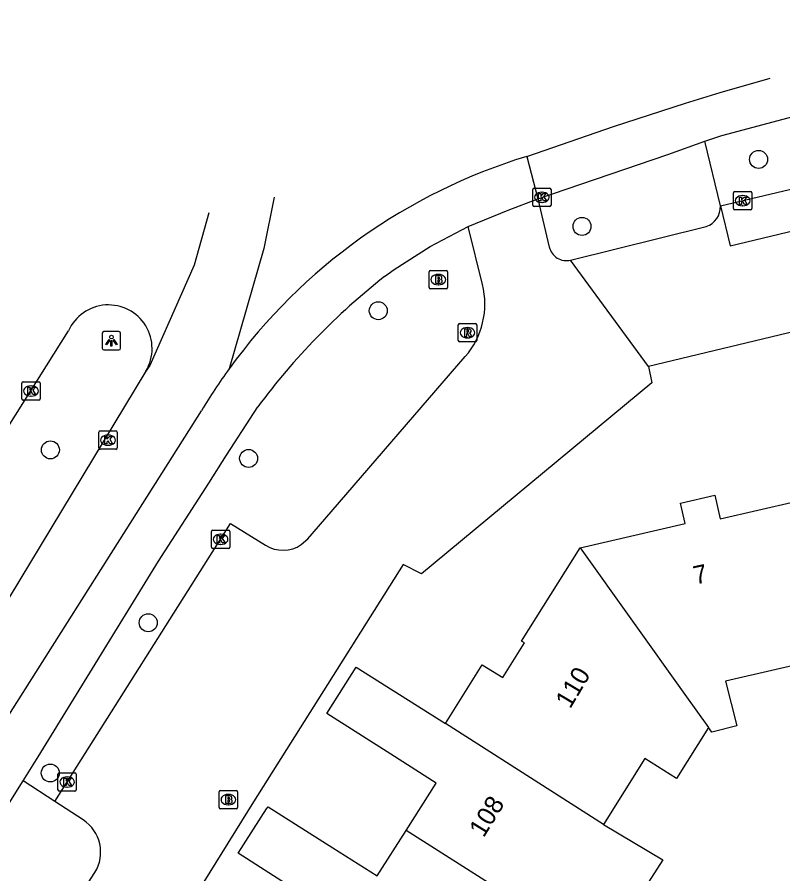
# Model space of a CAD drawing. Extents: x 158461 to 159795, y 387220 to 388672.
# Drawn here: x 159312.9 to 159354.59, y 388583.78 to 388630.41 of the extents above; entities that cross this region are included whole.
import ezdxf

# ---------------------------------------------------------------- set-up
doc = ezdxf.new("R2010")
doc.units = 0
for name, color, linetype in [('IMGEO_Berm_groen', 7, 'Continuous'), ('IMGEO_Boom', 7, 'Continuous'), ('IMGEO_Brandkraan', 7, 'Continuous'), ('IMGEO_Kolk', 7, 'Continuous'), ('IMGEO_Lichtpunt', 7, 'Continuous'), ('IMGEO_Pand', 7, 'Continuous'), ('IMGEO_Pand_nummerreeks', 7, 'Continuous'), ('IMGEO_Parkeervlak_open', 7, 'Continuous'), ('IMGEO_Rijbaan_lokaal_gesloten', 7, 'Continuous'), ('IMGEO_Rijbaan_lokaal_open', 7, 'Continuous'), ('IMGEO_Rioolput', 7, 'Continuous')]:
    doc.layers.add(name, color=color, linetype=linetype)

msp = doc.modelspace()

# ---------------------------------------------------------------- linework, layer by layer
at = {"layer": 'IMGEO_Berm_groen'}
for points in [[(159351.188, 388620.132), (159350.34, 388623.656)], [(159314.946, 388587.718), (159313.221, 388588.835)]]:
    msp.add_lwpolyline(points, dxfattribs=at)
at = {"layer": 'IMGEO_Boom'}
for centre in [(159353.266, 388622.661), (159343.652, 388619.015), (159332.561, 388614.429), (159314.707, 388606.856), (159325.501, 388606.388), (159320.036, 388597.448), (159314.703, 388589.27)]:
    msp.add_circle(centre, 0.489, dxfattribs=at)
at = {"layer": 'IMGEO_Brandkraan'}
for p, q in [((159335.403, 388616.623), (159336.255, 388616.623)), ((159335.328, 388615.697), (159335.328, 388616.549)), ((159335.816, 388616.403), (159335.841, 388616.403)), ((159336.329, 388616.549), (159336.329, 388615.697)), ((159335.839, 388615.843), (159335.814, 388615.843)), ((159336.255, 388615.623), (159335.403, 388615.623)), ((159323.897, 388587.396), (159323.897, 388588.248)), ((159323.972, 388588.322), (159324.824, 388588.322)), ((159324.898, 388588.248), (159324.898, 388587.396)), ((159324.385, 388588.102), (159324.41, 388588.102)), ((159324.824, 388587.322), (159323.972, 388587.322)), ((159324.408, 388587.542), (159324.383, 388587.542))]:
    msp.add_line(p, q, dxfattribs=at)
for points in [[(159335.403, 388616.623), (159336.255, 388616.623)], [(159335.328, 388615.697), (159335.328, 388616.549)], [(159335.676, 388616.323), (159335.676, 388615.923), (159335.889, 388615.923)], [(159335.907, 388616.323), (159335.676, 388616.323)], [(159335.855, 388616.242), (159335.801, 388616.242), (159335.801, 388616.166)], [(159335.801, 388616.166), (159335.854, 388616.166)], [(159336.329, 388616.549), (159336.329, 388615.697)], [(159335.863, 388616.09), (159335.801, 388616.09), (159335.801, 388616.009)], [(159335.801, 388616.009), (159335.863, 388616.009)], [(159336.255, 388615.623), (159335.403, 388615.623)], [(159323.897, 388587.396), (159323.897, 388588.248)], [(159323.972, 388588.322), (159324.824, 388588.322)], [(159324.898, 388588.248), (159324.898, 388587.396)], [(159324.245, 388588.022), (159324.245, 388587.622), (159324.458, 388587.622)], [(159324.476, 388588.022), (159324.245, 388588.022)], [(159324.424, 388587.941), (159324.37, 388587.941), (159324.37, 388587.865)], [(159324.37, 388587.865), (159324.423, 388587.865)], [(159324.432, 388587.789), (159324.37, 388587.789), (159324.37, 388587.708)], [(159324.37, 388587.708), (159324.432, 388587.708)], [(159324.824, 388587.322), (159323.972, 388587.322)]]:
    msp.add_lwpolyline(points, dxfattribs=at)
for centre, radius, start, end in [((159335.405, 388616.547), 0.0765, 91.552, 178.448), ((159335.405, 388616.547), 0.0765, 91.552, 178.448), ((159336.253, 388616.547), 0.0765, 1.552, 88.448), ((159336.253, 388616.547), 0.0765, 1.552, 88.448), ((159335.856, 388616.204), 0.0379, 267.8285, 90.9355), ((159335.911, 388616.178), 0.145, 59.4692, 91.5367), ((159335.936, 388616.225), 0.0922, 285.5137, 58.1501), ((159335.941, 388616.033), 0.105, 301.3115, 78.989), ((159335.405, 388615.699), 0.0765, 181.552, 268.448), ((159335.405, 388615.699), 0.0765, 181.552, 268.448), ((159335.864, 388616.049), 0.0404, 269.8759, 90.5077), ((159335.895, 388616.174), 0.251, 268.6676, 293.5347), ((159336.253, 388615.699), 0.0765, 271.552, 358.448), ((159336.253, 388615.699), 0.0765, 271.552, 358.448), ((159323.974, 388588.246), 0.0765, 91.552, 178.448), ((159323.974, 388588.246), 0.0765, 91.552, 178.448), ((159324.822, 388588.246), 0.0765, 1.552, 88.448), ((159324.822, 388588.246), 0.0765, 1.552, 88.448), ((159324.425, 388587.903), 0.0379, 267.8285, 90.9355), ((159324.433, 388587.748), 0.0404, 269.8759, 90.5077), ((159324.48, 388587.877), 0.145, 59.4692, 91.5367), ((159324.505, 388587.924), 0.0922, 285.5137, 58.1501), ((159324.51, 388587.732), 0.105, 301.3115, 78.989), ((159323.974, 388587.398), 0.0765, 181.552, 268.448), ((159323.974, 388587.398), 0.0765, 181.552, 268.448), ((159324.464, 388587.873), 0.251, 268.6676, 293.5347), ((159324.822, 388587.398), 0.0765, 271.552, 358.448), ((159324.822, 388587.398), 0.0765, 271.552, 358.448)]:
    msp.add_arc(centre, radius, start, end, dxfattribs=at)
for centre, major_axis, ratio, start_param, end_param in [((159335.815, 388616.123), (-0.387, 0.002), 0.722429, 4.712389, 7.853982), ((159335.84, 388616.123), (-0.39, 0.002), 0.717154, 1.570796, 4.712389), ((159324.384, 388587.822), (-0.387, 0.002), 0.722429, 4.712389, 7.853982), ((159324.409, 388587.822), (-0.39, 0.002), 0.717154, 1.570796, 4.712389)]:
    msp.add_ellipse(centre, major_axis=major_axis, ratio=ratio, start_param=start_param, end_param=end_param, dxfattribs=at)
at = {"layer": 'IMGEO_Kolk'}
for p, q in [((159340.966, 388620.174), (159340.966, 388621.026)), ((159341.041, 388621.1), (159341.893, 388621.1)), ((159341.454, 388620.88), (159341.479, 388620.88)), ((159341.967, 388621.026), (159341.967, 388620.174)), ((159351.898, 388619.991), (159351.898, 388620.843)), ((159351.973, 388620.917), (159352.825, 388620.917)), ((159352.899, 388620.843), (159352.899, 388619.991)), ((159341.477, 388620.32), (159341.452, 388620.32)), ((159352.386, 388620.697), (159352.411, 388620.697)), ((159341.893, 388620.1), (159341.041, 388620.1)), ((159352.825, 388619.917), (159351.973, 388619.917)), ((159352.409, 388620.137), (159352.384, 388620.137)), ((159313.227, 388610.56), (159314.079, 388610.56)), ((159313.152, 388609.634), (159313.152, 388610.486)), ((159313.64, 388610.34), (159313.665, 388610.34)), ((159314.153, 388610.486), (159314.153, 388609.634)), ((159313.663, 388609.78), (159313.638, 388609.78)), ((159314.079, 388609.56), (159313.227, 388609.56)), ((159317.345, 388606.959), (159317.345, 388607.811)), ((159317.42, 388607.885), (159318.272, 388607.885)), ((159318.346, 388607.811), (159318.346, 388606.959)), ((159317.833, 388607.665), (159317.858, 388607.665)), ((159318.272, 388606.885), (159317.42, 388606.885)), ((159317.856, 388607.105), (159317.831, 388607.105)), ((159323.474, 388601.562), (159323.474, 388602.414)), ((159323.549, 388602.488), (159324.401, 388602.488)), ((159323.962, 388602.268), (159323.987, 388602.268)), ((159324.475, 388602.414), (159324.475, 388601.562)), ((159323.985, 388601.708), (159323.96, 388601.708)), ((159324.401, 388601.488), (159323.549, 388601.488)), ((159315.119, 388588.356), (159315.119, 388589.208)), ((159315.194, 388589.282), (159316.046, 388589.282)), ((159316.12, 388589.208), (159316.12, 388588.356)), ((159315.607, 388589.062), (159315.632, 388589.062)), ((159316.046, 388588.282), (159315.194, 388588.282)), ((159315.63, 388588.502), (159315.605, 388588.502))]:
    msp.add_line(p, q, dxfattribs=at)
for points in [[(159340.966, 388620.174), (159340.966, 388621.026)], [(159341.041, 388621.1), (159341.893, 388621.1)], [(159341.287, 388620.8), (159341.41, 388620.8), (159341.41, 388620.649), (159341.54, 388620.8), (159341.704, 388620.8), (159341.558, 388620.649), (159341.711, 388620.4), (159341.559, 388620.4), (159341.474, 388620.564), (159341.41, 388620.497), (159341.41, 388620.4), (159341.287, 388620.4), (159341.287, 388620.8)], [(159341.967, 388621.026), (159341.967, 388620.174)], [(159351.898, 388619.991), (159351.898, 388620.843)], [(159351.973, 388620.917), (159352.825, 388620.917)], [(159352.899, 388620.843), (159352.899, 388619.991)], [(159352.219, 388620.617), (159352.342, 388620.617), (159352.342, 388620.466), (159352.472, 388620.617), (159352.636, 388620.617), (159352.49, 388620.466), (159352.643, 388620.217), (159352.491, 388620.217), (159352.406, 388620.381), (159352.342, 388620.314), (159352.342, 388620.217), (159352.219, 388620.217), (159352.219, 388620.617)], [(159341.893, 388620.1), (159341.041, 388620.1)], [(159352.825, 388619.917), (159351.973, 388619.917)], [(159313.227, 388610.56), (159314.079, 388610.56)], [(159313.152, 388609.634), (159313.152, 388610.486)], [(159313.473, 388610.26), (159313.596, 388610.26), (159313.596, 388610.109), (159313.726, 388610.26), (159313.89, 388610.26), (159313.744, 388610.109), (159313.897, 388609.86), (159313.745, 388609.86), (159313.66, 388610.024), (159313.596, 388609.957), (159313.596, 388609.86), (159313.473, 388609.86), (159313.473, 388610.26)], [(159314.153, 388610.486), (159314.153, 388609.634)], [(159314.079, 388609.56), (159313.227, 388609.56)], [(159317.345, 388606.959), (159317.345, 388607.811)], [(159317.42, 388607.885), (159318.272, 388607.885)], [(159318.346, 388607.811), (159318.346, 388606.959)], [(159317.666, 388607.585), (159317.789, 388607.585), (159317.789, 388607.434), (159317.919, 388607.585), (159318.083, 388607.585), (159317.937, 388607.434), (159318.09, 388607.185), (159317.938, 388607.185), (159317.853, 388607.349), (159317.789, 388607.282), (159317.789, 388607.185), (159317.666, 388607.185), (159317.666, 388607.585)], [(159318.272, 388606.885), (159317.42, 388606.885)], [(159323.474, 388601.562), (159323.474, 388602.414)], [(159323.549, 388602.488), (159324.401, 388602.488)], [(159323.795, 388602.188), (159323.918, 388602.188), (159323.918, 388602.037), (159324.048, 388602.188), (159324.212, 388602.188), (159324.066, 388602.037), (159324.219, 388601.788), (159324.067, 388601.788), (159323.982, 388601.952), (159323.918, 388601.885), (159323.918, 388601.788), (159323.795, 388601.788), (159323.795, 388602.188)], [(159324.475, 388602.414), (159324.475, 388601.562)], [(159324.401, 388601.488), (159323.549, 388601.488)], [(159315.119, 388588.356), (159315.119, 388589.208)], [(159315.194, 388589.282), (159316.046, 388589.282)], [(159316.12, 388589.208), (159316.12, 388588.356)], [(159315.44, 388588.982), (159315.563, 388588.982), (159315.563, 388588.831), (159315.693, 388588.982), (159315.857, 388588.982), (159315.711, 388588.831), (159315.864, 388588.582), (159315.712, 388588.582), (159315.627, 388588.746), (159315.563, 388588.679), (159315.563, 388588.582), (159315.44, 388588.582), (159315.44, 388588.982)], [(159316.046, 388588.282), (159315.194, 388588.282)]]:
    msp.add_lwpolyline(points, dxfattribs=at)
for centre, start, end in [((159341.043, 388621.024), 91.552, 178.448), ((159341.043, 388621.024), 91.552, 178.448), ((159341.891, 388621.024), 1.552, 88.448), ((159341.891, 388621.024), 1.552, 88.448), ((159351.975, 388620.841), 91.552, 178.448), ((159351.975, 388620.841), 91.552, 178.448), ((159352.823, 388620.841), 1.552, 88.448), ((159352.823, 388620.841), 1.552, 88.448), ((159341.043, 388620.176), 181.552, 268.448), ((159341.043, 388620.176), 181.552, 268.448), ((159341.891, 388620.176), 271.552, 358.448), ((159341.891, 388620.176), 271.552, 358.448), ((159351.975, 388619.993), 181.552, 268.448), ((159351.975, 388619.993), 181.552, 268.448), ((159352.823, 388619.993), 271.552, 358.448), ((159352.823, 388619.993), 271.552, 358.448), ((159313.229, 388610.484), 91.552, 178.448), ((159313.229, 388610.484), 91.552, 178.448), ((159314.077, 388610.484), 1.552, 88.448), ((159314.077, 388610.484), 1.552, 88.448), ((159313.229, 388609.636), 181.552, 268.448), ((159313.229, 388609.636), 181.552, 268.448), ((159314.077, 388609.636), 271.552, 358.448), ((159314.077, 388609.636), 271.552, 358.448), ((159317.422, 388607.809), 91.552, 178.448), ((159317.422, 388607.809), 91.552, 178.448), ((159318.27, 388607.809), 1.552, 88.448), ((159318.27, 388607.809), 1.552, 88.448), ((159317.422, 388606.961), 181.552, 268.448), ((159317.422, 388606.961), 181.552, 268.448), ((159318.27, 388606.961), 271.552, 358.448), ((159318.27, 388606.961), 271.552, 358.448), ((159323.551, 388602.412), 91.552, 178.448), ((159323.551, 388602.412), 91.552, 178.448), ((159324.399, 388602.412), 1.552, 88.448), ((159324.399, 388602.412), 1.552, 88.448), ((159323.551, 388601.564), 181.552, 268.448), ((159323.551, 388601.564), 181.552, 268.448), ((159324.399, 388601.564), 271.552, 358.448), ((159324.399, 388601.564), 271.552, 358.448), ((159315.196, 388589.206), 91.552, 178.448), ((159315.196, 388589.206), 91.552, 178.448), ((159316.044, 388589.206), 1.552, 88.448), ((159316.044, 388589.206), 1.552, 88.448), ((159315.196, 388588.358), 181.552, 268.448), ((159315.196, 388588.358), 181.552, 268.448), ((159316.044, 388588.358), 271.552, 358.448), ((159316.044, 388588.358), 271.552, 358.448)]:
    msp.add_arc(centre, 0.0765, start, end, dxfattribs=at)
for centre, major_axis, ratio, start_param, end_param in [((159341.453, 388620.6), (-0.387, 0.002), 0.722429, 4.712389, 7.853982), ((159341.478, 388620.6), (-0.39, 0.002), 0.717154, 1.570796, 4.712389), ((159352.385, 388620.417), (-0.387, 0.002), 0.722429, 4.712389, 7.853982), ((159352.41, 388620.417), (-0.39, 0.002), 0.717154, 1.570796, 4.712389), ((159313.639, 388610.06), (-0.387, 0.002), 0.722429, 4.712389, 7.853982), ((159313.664, 388610.06), (-0.39, 0.002), 0.717154, 1.570796, 4.712389), ((159317.832, 388607.385), (-0.387, 0.002), 0.722429, 4.712389, 7.853982), ((159317.857, 388607.385), (-0.39, 0.002), 0.717154, 1.570796, 4.712389), ((159323.961, 388601.988), (-0.387, 0.002), 0.722429, 4.712389, 7.853982), ((159323.986, 388601.988), (-0.39, 0.002), 0.717154, 1.570796, 4.712389), ((159315.606, 388588.782), (-0.387, 0.002), 0.722429, 4.712389, 7.853982), ((159315.631, 388588.782), (-0.39, 0.002), 0.717154, 1.570796, 4.712389)]:
    msp.add_ellipse(centre, major_axis=major_axis, ratio=ratio, start_param=start_param, end_param=end_param, dxfattribs=at)
at = {"layer": 'IMGEO_Lichtpunt'}
for p, q in [((159317.531, 388613.198), (159317.531, 388612.391)), ((159317.531, 388613.198), (159317.531, 388612.391)), ((159318.433, 388613.293), (159317.625, 388613.293)), ((159318.433, 388613.293), (159317.625, 388613.293)), ((159318.527, 388612.391), (159318.527, 388613.198)), ((159318.527, 388612.391), (159318.527, 388613.198)), ((159317.625, 388612.297), (159318.433, 388612.297)), ((159317.625, 388612.297), (159318.433, 388612.297))]:
    msp.add_line(p, q, dxfattribs=at)
for points in [[(159317.905, 388612.862), (159317.944, 388612.834), (159317.756, 388612.572), (159317.718, 388612.599), (159317.905, 388612.862)], [(159318.117, 388612.834), (159318.155, 388612.861), (159318.342, 388612.599), (159318.303, 388612.571), (159318.117, 388612.834)], [(159318.007, 388612.814), (159318.054, 388612.814), (159318.054, 388612.492), (159318.007, 388612.492), (159318.007, 388612.814)]]:
    msp.add_lwpolyline(points, dxfattribs=at)
msp.add_circle((159318.03, 388612.996), 0.0994, dxfattribs=at)
for centre, start, end in [((159317.625, 388613.198), 90, 180), ((159317.625, 388613.198), 90, 180), ((159318.433, 388613.198), 0, 90), ((159318.433, 388613.198), 0, 90), ((159317.625, 388612.391), 180, 270), ((159317.625, 388612.391), 180, 270), ((159318.433, 388612.391), 270, 0), ((159318.433, 388612.391), 270, 360)]:
    msp.add_arc(centre, 0.0946, start, end, dxfattribs=at)
at = {"layer": 'IMGEO_Pand'}
for points in [[(159343.544, 388601.528), (159349.264, 388602.841), (159349.009, 388603.952), (159350.883, 388604.383), (159351.177, 388603.101), (159355.276, 388604.044)], [(159336.218, 388591.96), (159338.224, 388595.163), (159339.334, 388594.467), (159340.512, 388596.348), (159340.359, 388596.443), (159343.544, 388601.528)], [(159343.544, 388601.528), (159349.251, 388593.55), (159350.538, 388591.75)], [(159357.214, 388595.59), (159351.466, 388594.268), (159352.073, 388591.837), (159350.718, 388591.498), (159350.538, 388591.75)], [(159334.079, 388586.149), (159335.711, 388588.719), (159333.239, 388590.289), (159329.75, 388592.507), (159331.356, 388595.035), (159336.218, 388591.96)], [(159344.821, 388586.464), (159336.218, 388591.96)], [(159350.538, 388591.75), (159348.795, 388588.963), (159347.072, 388590.064), (159344.821, 388586.464)], [(159328.266, 388582.766), (159324.928, 388584.905), (159326.481, 388587.313), (159326.558, 388587.433), (159330.087, 388585.197), (159332.502, 388583.668), (159334.079, 388586.149)], [(159344.821, 388586.464), (159348.06, 388584.544), (159344.722, 388579.371)], [(159344.722, 388579.371), (159334.079, 388586.149)]]:
    msp.add_lwpolyline(points, dxfattribs=at)
at = {"layer": 'IMGEO_Parkeervlak_open'}
msp.add_lwpolyline([(159351.188, 388620.132), (159368.532, 388624.236)], dxfattribs=at)
at = {"layer": 'IMGEO_Rijbaan_lokaal_gesloten'}
for points in [[(159350.34, 388623.656), (159351.265, 388623.959), (159355.693, 388625.149), (159376.923, 388630.338), (159377.21, 388630.406)], [(159340.644, 388622.824), (159345.371, 388624.448), (159349.285, 388625.717), (159351.181, 388626.299), (159353.899, 388627.076)], [(159341.252, 388620.522), (159348.326, 388622.928), (159350.34, 388623.656)], [(159340.644, 388622.824), (159341.252, 388620.522)], [(159326.898, 388620.609), (159326.338, 388617.809), (159324.444, 388611.272)], [(159337.454, 388619.007), (159339.624, 388619.903), (159341.252, 388620.522)], [(159323.337, 388619.756), (159322.527, 388616.916), (159320.119, 388611.441), (159319.909, 388611.145)], [(159332.895, 388616.284), (159333.428, 388616.671), (159335.389, 388617.929), (159337.454, 388619.007)], [(159299.956, 388588.334), (159315.691, 388613.331)], [(159319.909, 388611.145), (159311.859, 388597.86), (159305.874, 388588.888), (159305.111, 388588.077)], [(159313.221, 388588.835), (159314.045, 388590.143), (159320.588, 388600.797), (159323.33, 388605.05), (159324.303, 388606.559), (159326.004, 388609.197)], [(159309.099, 388587.171), (159322.938, 388608.989)], [(159310.925, 388585.192), (159313.221, 388588.835)]]:
    msp.add_lwpolyline(points, dxfattribs=at)
for centre, radius, start, end in [((159349.721, 388592.96), 31.213, 106.9061, 144.0782), ((159355.734, 388587.183), 36.992, 128.1253, 143.4814), ((159317.866, 388612.365), 2.38, 329.1464, 156.0622), ((159349.735, 388592.95), 31.23, 144.0792, 149.0985)]:
    msp.add_arc(centre, radius, start, end, dxfattribs=at)
at = {"layer": 'IMGEO_Rijbaan_lokaal_open'}
for points in [[(159351.188, 388620.132), (159351.711, 388617.953), (159369.056, 388622.115), (159368.585, 388624.074)], [(159341.252, 388620.522), (159341.867, 388617.896)], [(159338.236, 388615.852), (159337.454, 388619.007)], [(159343.031, 388617.183), (159350.414, 388619.01)], [(159347.272, 388611.39), (159343.031, 388617.183)], [(159370.889, 388617.058), (159347.272, 388611.39)], [(159328.368, 388601.698), (159328.726, 388602.015), (159329.654, 388603.089), (159337.296, 388611.932)], [(159347.272, 388611.39), (159347.456, 388610.511), (159334.913, 388600.111), (159333.921, 388600.617), (159329.046, 388592.899), (159325.767, 388587.7), (159321.01, 388580.049), (159321.822, 388579.463), (159319.251, 388563.589), (159318.243, 388563.354), (159321.662, 388548.573), (159323.051, 388542.774), (159325.091, 388533.908), (159327.147, 388534.427)], [(159314.946, 388587.718), (159324.516, 388602.844), (159326.414, 388601.664)], [(159316.491, 388586.717), (159314.946, 388587.718)], [(159312.346, 388576.348), (159312.728, 388577.043), (159317.126, 388583.851)]]:
    msp.add_lwpolyline(points, dxfattribs=at)
for centre, radius, start, end in [((159350.047, 388620.091), 1.141, 288.7413, 2.0598), ((159342.801, 388618.114), 0.959, 193.1149, 283.9066), ((159333.977, 388614.801), 4.387, 319.1641, 13.8666), ((159327.365, 388603.194), 1.801, 238.148, 303.8458), ((159315.354, 388584.962), 2.091, 327.91, 57.0756)]:
    msp.add_arc(centre, radius, start, end, dxfattribs=at)
at = {"layer": 'IMGEO_Rioolput'}
for p, q in [((159336.917, 388612.805), (159336.917, 388613.657)), ((159336.992, 388613.731), (159337.844, 388613.731)), ((159337.405, 388613.511), (159337.43, 388613.511)), ((159337.918, 388613.657), (159337.918, 388612.805)), ((159337.428, 388612.951), (159337.403, 388612.951)), ((159337.844, 388612.731), (159336.992, 388612.731))]:
    msp.add_line(p, q, dxfattribs=at)
for points in [[(159336.917, 388612.805), (159336.917, 388613.657)], [(159336.992, 388613.731), (159337.844, 388613.731)], [(159337.506, 388613.429), (159337.254, 388613.431), (159337.254, 388613.031)], [(159337.432, 388613.35), (159337.378, 388613.35), (159337.378, 388613.269)], [(159337.918, 388613.657), (159337.918, 388612.805)], [(159337.254, 388613.031), (159337.378, 388613.031), (159337.378, 388613.193), (159337.389, 388613.193)], [(159337.378, 388613.269), (159337.43, 388613.269)], [(159337.436, 388613.164), (159337.507, 388613.031), (159337.647, 388613.031), (159337.582, 388613.157)], [(159337.844, 388612.731), (159336.992, 388612.731)]]:
    msp.add_lwpolyline(points, dxfattribs=at)
for centre, radius, start, end in [((159336.994, 388613.655), 0.0765, 91.552, 178.448), ((159336.994, 388613.655), 0.0765, 91.552, 178.448), ((159337.438, 388613.254), 0.0964, 77.0061, 93.1865), ((159337.452, 388613.311), 0.0378, 276.6634, 79.6772), ((159337.505, 388613.319), 0.109, 350.3612, 89.416), ((159337.842, 388613.655), 0.0765, 1.552, 88.448), ((159337.842, 388613.655), 0.0765, 1.552, 88.448), ((159337.388, 388613.14), 0.0533, 26.0293, 88.6989), ((159337.414, 388613.458), 0.19, 274.7715, 282.9687), ((159337.503, 388613.319), 0.112, 277.5842, 350.9817), ((159337.487, 388613.104), 0.108, 29.5134, 73.7905), ((159336.994, 388612.807), 0.0765, 181.552, 268.448), ((159336.994, 388612.807), 0.0765, 181.552, 268.448), ((159337.842, 388612.807), 0.0765, 271.552, 358.448), ((159337.842, 388612.807), 0.0765, 271.552, 358.448)]:
    msp.add_arc(centre, radius, start, end, dxfattribs=at)
for centre, major_axis, ratio, start_param, end_param in [((159337.404, 388613.231), (-0.387, 0.002), 0.722429, 4.712389, 7.853982), ((159337.429, 388613.231), (-0.39, 0.002), 0.717154, 1.570796, 4.712389)]:
    msp.add_ellipse(centre, major_axis=major_axis, ratio=ratio, start_param=start_param, end_param=end_param, dxfattribs=at)

# ---------------------------------------------------------------- texts
at = {"layer": 'IMGEO_Pand_nummerreeks'}
for s, rotation, p in [('7', 12.1009, (159349.828, 388599.521)), ('110', 59.1952, (159343.005, 388592.722)), ('108', 58.3344, (159338.295, 388585.71))]:
    msp.add_text(s, height=1, rotation=rotation, dxfattribs=at).set_placement(p)

doc.saveas('drawing.dxf')
